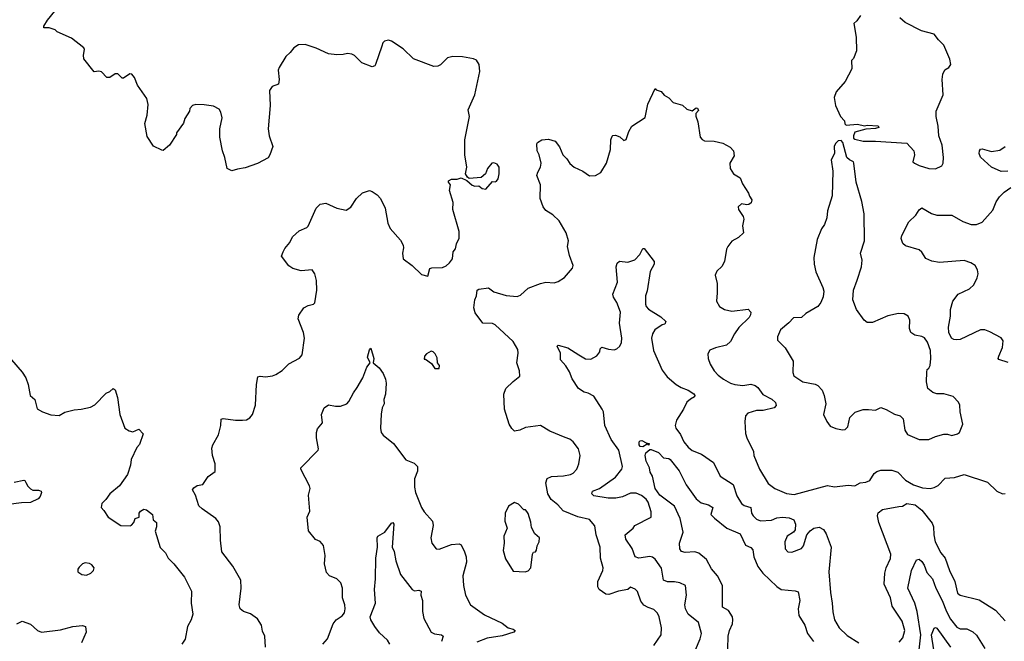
# Model space of a CAD drawing. Extents: x 2133461 to 2293071, y 753526 to 916327.
# Tile 430 of 459: x 2259296 to 2266498, y 864837 to 869384. Entities that reach past the tile are written whole.
import ezdxf

# ---------------------------------------------------------------- set-up
doc = ezdxf.new("R2010")
doc.units = 0

msp = doc.modelspace()

# ---------------------------------------------------------------- linework, layer by layer
at = {"layer": '0CON10XD'}
for points in [[(2261911.7, 868101.7), (2261935.5, 868075.5), (2261969.2, 868005), (2261989.2, 867895), (2262005.8, 867855.8), (2262081.3, 867771.3), (2262102, 867735), (2262104.2, 867715), (2262096, 867675), (2262101.2, 867635), (2262167.5, 867585), (2262235, 867520), (2262281.7, 867508.3), (2262296.7, 867563.3), (2262311.2, 867568.8), (2262389.3, 867570.7), (2262415, 867582.5), (2262441.2, 867605), (2262461.2, 867635), (2262466.7, 867685), (2262483.6, 867706.4), (2262491.2, 867745), (2262511.2, 867785), (2262510.8, 867835), (2262464.5, 867994.5), (2262466.9, 868046.9), (2262441.2, 868135), (2262447.5, 868175), (2262433.3, 868195), (2262433.9, 868206.1), (2262455, 868216.7), (2262495, 868217.5), (2262525, 868227.5), (2262566.7, 868206.7), (2262605, 868173.3), (2262625, 868166.7), (2262655, 868167.5), (2262679.3, 868149.3), (2262705, 868143.3), (2262755, 868200), (2262775, 868197.5), (2262785, 868202.5), (2262795, 868220), (2262802.5, 868255), (2262802.5, 868305), (2262788, 868328), (2262765, 868336.7), (2262750, 868335), (2262717.5, 868295), (2262703.6, 868256.4), (2262671.7, 868228.3), (2262585, 868222.5), (2262570.7, 868230.7), (2262557.5, 868255), (2262566.1, 868303.9), (2262552.5, 868395), (2262552.5, 868505), (2262587.1, 868675), (2262577.5, 868725), (2262625.8, 868835), (2262661.2, 869005), (2262656, 869056), (2262636.4, 869086.4), (2262615, 869096.7), (2262535, 869112.5), (2262465, 869113.8), (2262426.4, 869103.6), (2262375, 869053.8), (2262355, 869044), (2262325, 869042), (2262177.3, 869097.3), (2262100.3, 869170.3), (2262015, 869227.5), (2261995, 869233.8), (2261965, 869226.7), (2261953.3, 869215), (2261945, 869190), (2261899.4, 869055), (2261893.8, 869045), (2261875, 869038.6), (2261798.8, 869068.8), (2261745, 869121.2), (2261725, 869132), (2261695, 869136.2), (2261661.7, 869128.3), (2261615, 869127.5), (2261555, 869133.1), (2261463.8, 869175), (2261385, 869201.4), (2261335, 869200), (2261301.2, 869178.8), (2261275, 869142.5), (2261243.3, 869115), (2261193.8, 869035), (2261188, 869015), (2261193.8, 868945), (2261188.3, 868911.7), (2261143.9, 868896.1), (2261123.3, 868865), (2261127.5, 868755), (2261113.3, 868585), (2261120, 868535), (2261147.5, 868455), (2261126.7, 868395), (2261115, 868373.3), (2261035, 868332.5), (2260945, 868299.2), (2260889.7, 868290.3), (2260847.7, 868277.7), (2260814, 868295), (2260798, 868375), (2260779.2, 868425), (2260760.8, 868525), (2260760.8, 868585), (2260778, 868665), (2260767.3, 868707.3), (2260755, 868730), (2260715, 868750), (2260645, 868760), (2260585, 868762.5), (2260560, 868755), (2260540, 868735), (2260537.5, 868715), (2260505, 868660), (2260493.6, 868626.4), (2260443.9, 868556.1), (2260442.5, 868545), (2260391.2, 868465), (2260345, 868426.7), (2260335, 868430), (2260275, 868457.5), (2260228.8, 868528.8), (2260212.9, 868625), (2260228, 868685), (2260235.7, 868764.3), (2260226.2, 868806.2), (2260158, 868905), (2260135, 868960), (2260116.7, 868985), (2260102.3, 868987.7), (2260055, 868956.7), (2260045, 868956.7), (2260015, 868987.5), (2259995, 868987.5), (2259955, 868960), (2259935, 868960), (2259895, 869002.5), (2259875, 869006.7), (2259841.7, 869001.7), (2259766.1, 869096.1), (2259762, 869125), (2259770, 869165), (2259765, 869177.5), (2259675, 869247.5), (2259570, 869295), (2259555, 869310), (2259513, 869323), (2259472.5, 869325), (2259472.5, 869335), (2259499.3, 869380.7), (2259553.3, 869445)], [(2265446.2, 869415), (2265420, 869375), (2265397.5, 869355), (2265413.8, 869255), (2265416.7, 869155), (2265395, 869100), (2265380, 869085), (2265382.5, 869025), (2265335, 868932.5), (2265267.5, 868855), (2265253.3, 868815), (2265262.5, 868755), (2265300, 868675), (2265330, 868645), (2265331.7, 868621.7), (2265342.5, 868612.5), (2265425, 868620), (2265475, 868607.5), (2265495, 868612.5), (2265575, 868607.5), (2265580, 868595), (2265555, 868587.5), (2265485, 868583.3), (2265405, 868561.2), (2265393.8, 868535), (2265396.1, 868516.1), (2265405, 868508.8), (2265465.8, 868495.8), (2265555, 868495.6), (2265785, 868480), (2265836.2, 868425), (2265840, 868395), (2265830, 868345), (2265840, 868335), (2265875, 868316.2), (2265945, 868294), (2265995, 868293.8)], [(2265995, 868293.8), (2266040, 868315), (2266051.2, 868335), (2266053.1, 868375), (2266042.7, 868465), (2266018.2, 868535), (2266013.8, 868605), (2265999.2, 868675), (2266000, 868715), (2266051.9, 868835), (2266044.3, 868945), (2266047.5, 868985), (2266064.1, 869015.9), (2266092.5, 869035), (2266106.2, 869055), (2266100, 869095), (2266055, 869197.5), (2266016.1, 869236.1), (2265985, 869278.8), (2265891.3, 869301.3), (2265772.4, 869362.4), (2265735, 869398)], [(2262855.5, 867365.5), (2262935, 867358), (2262960.5, 867369.5), (2263015, 867418.8), (2263105, 867453.3), (2263145, 867463.8), (2263205, 867458.8), (2263235, 867468), (2263280.9, 867499.1), (2263340, 867565), (2263343.8, 867585), (2263317.7, 867657.7), (2263304.2, 867724.2), (2263310, 867765), (2263294.2, 867825), (2263242.4, 867912.4), (2263196, 867956), (2263145, 867988.6), (2263125, 868014.2), (2263103.9, 868076.1), (2263105.8, 868175), (2263080, 868245), (2263085, 868267.5), (2263106.2, 868305), (2263110, 868335), (2263096.2, 868395), (2263081.2, 868425), (2263078.8, 868475), (2263083.9, 868486.1), (2263115, 868504), (2263165, 868510), (2263212.5, 868495), (2263245, 868452.5), (2263268.8, 868395), (2263298.8, 868365), (2263321.2, 868331.2), (2263352.5, 868305), (2263415, 868275.8), (2263465, 868240.8), (2263507.5, 868245), (2263546, 868265), (2263589.2, 868335), (2263618.6, 868435), (2263620, 868505), (2263629.5, 868530.5), (2263635, 868536.7), (2263655, 868538.8), (2263685, 868526.2), (2263715, 868500), (2263732.5, 868507.5), (2263750.6, 868565), (2263774.4, 868605.6), (2263870.7, 868669.3), (2263890, 868765), (2263945, 868880), (2263951.7, 868871.7), (2263988.3, 868858.3), (2264010.7, 868830.7), (2264045, 868811.2), (2264075, 868778.1), (2264145, 868758), (2264175, 868728), (2264215, 868717.5), (2264245, 868740), (2264255, 868737.5), (2264261.7, 868718.3), (2264243, 868697), (2264243, 868677), (2264255.9, 868635.9), (2264273.9, 868523.9), (2264287, 868507), (2264305, 868497.5), (2264376.1, 868496.1), (2264439.5, 868479.5), (2264492.3, 868452.3), (2264516.7, 868425), (2264523, 868387), (2264490, 868335), (2264492.5, 868295), (2264517.5, 868255), (2264565, 868227.5), (2264582.3, 868182.3), (2264627.5, 868115), (2264633.3, 868093.3), (2264652.5, 868065), (2264647.5, 868045), (2264628.3, 868031.7), (2264615, 868028.8), (2264575, 868036.7), (2264552.5, 868015), (2264553.3, 867995), (2264587.5, 867945), (2264592.5, 867925), (2264583.8, 867875), (2264590, 867825), (2264555, 867790.8), (2264505, 867763.8), (2264476, 867725), (2264466, 867705), (2264452, 867615), (2264431.3, 867578.7), (2264394.2, 867545), (2264382.5, 867515), (2264397, 867453), (2264398.8, 867385), (2264392, 867325), (2264413.8, 867285), (2264452.5, 867265), (2264505, 867250.5), (2264625, 867267.1), (2264644, 867245), (2264642, 867225), (2264630.8, 867205), (2264556.6, 867133.4), (2264523.4, 867086.6), (2264495, 867028.8), (2264466.7, 867003.3), (2264385, 866982.9), (2264345, 866966), (2264330.6, 866939.4), (2264332.9, 866905), (2264345.6, 866865), (2264375.5, 866815), (2264404.1, 866784.1), (2264444.1, 866754.1), (2264496, 866725), (2264527.5, 866715), (2264585, 866708.9), (2264645, 866717.5), (2264675, 866708.8), (2264695, 866693.3), (2264732.1, 866642.1), (2264797.6, 866607.6), (2264825, 866582.5), (2264829.3, 866560.7), (2264815.8, 866544.2), (2264735, 866525.6), (2264684.5, 866525.5), (2264623.3, 866505), (2264606.2, 866485), (2264600, 866445), (2264606.1, 866356.1), (2264613.8, 866325), (2264664.2, 866225), (2264667.1, 866195), (2264706.9, 866095), (2264771.8, 865991.8), (2264819.2, 865955), (2264905, 865918.5), (2264961.3, 865911.3), (2265205, 865975.6), (2265255, 865966.7), (2265355, 865980), (2265405, 865973.8), (2265444.2, 865995.8), (2265485, 866001.2), (2265515, 866014), (2265545.5, 866064.5), (2265565, 866080), (2265595, 866088), (2265675, 866088.1), (2265720, 866075), (2265775, 866016.5), (2265835, 865982.7), (2265900.2, 865960.2), (2265955, 865953.6), (2265985, 865961.1), (2266013.1, 865976.9), (2266065, 866030), (2266133.8, 866036.2), (2266205, 866058.1), (2266375, 866000.8), (2266442.5, 865935), (2266485, 865916.7), (2266505, 865918.8)], [(2265945, 866312.5), (2265995, 866336.2), (2266055, 866353.3), (2266083, 866353), (2266115, 866342.5), (2266155.9, 866354.1), (2266170, 866365), (2266193.8, 866425), (2266176, 866515), (2266173.3, 866565), (2266163.3, 866585), (2266125, 866626.7), (2266055, 866646.2), (2266005, 866646.7), (2265975, 866657.5), (2265937.5, 866685), (2265930, 866735), (2265930.8, 866805), (2265934.2, 866825.8), (2265946.7, 866835), (2265955.9, 866854.1), (2265960.8, 866905), (2265957.1, 866965), (2265935.5, 867025.5), (2265915, 867056.2), (2265895, 867067.5), (2265842.5, 867075), (2265814.5, 867094.5), (2265805.7, 867125), (2265806.7, 867186.7), (2265794.4, 867214.4), (2265765, 867232.9), (2265725, 867235.7), (2265645, 867218.1), (2265535, 867170), (2265495, 867169.2), (2265472, 867185), (2265417.1, 867265), (2265390, 867335), (2265394.2, 867405), (2265421.3, 867478.7), (2265453, 867577), (2265458.6, 867625), (2265446, 867675), (2265475.8, 867765), (2265473.6, 867963.6), (2265455.8, 868055), (2265414.1, 868194.1), (2265398, 868335), (2265393.8, 868345), (2265365, 868357.8), (2265346.9, 868375), (2265316.7, 868485), (2265305, 868500), (2265281.7, 868498.3), (2265263, 868477), (2265252.5, 868455), (2265256.7, 868405), (2265230.7, 868359.3), (2265243.8, 868275), (2265240, 868095), (2265203.8, 867985), (2265200, 867935), (2265183.9, 867886.1), (2265161.2, 867855), (2265130, 867775), (2265103.8, 867645), (2265106.2, 867595), (2265118.3, 867538.3), (2265171.2, 867425), (2265177.7, 867397.7), (2265172.3, 867357.7), (2265156.7, 867315), (2265135, 867286.7), (2265046.7, 867235), (2265015, 867206.2), (2264955, 867203.8), (2264923.2, 867166.8), (2264862, 867115), (2264838.8, 867065), (2264839.5, 867039.5), (2264894.5, 866984.5), (2264952.9, 866885), (2264952.1, 866802.1), (2264959.7, 866779.7), (2265025, 866734.3), (2265115, 866717.5), (2265135, 866708.8), (2265165, 866673.3), (2265181.2, 866635), (2265192.5, 866575), (2265176.7, 866495), (2265200, 866445), (2265225, 866410), (2265265, 866393.3), (2265315, 866383.8), (2265335, 866386.7), (2265353.3, 866405), (2265367.5, 866475), (2265407, 866513), (2265465, 866533.3), (2265503.6, 866533.6), (2265555, 866527.5), (2265595, 866546.2), (2265635, 866532), (2265695, 866498), (2265736.1, 866486.1), (2265757.5, 866465), (2265770.7, 866380.7), (2265790.7, 866350.7), (2265875, 866313.8), (2265945, 866312.5)], [(2266525, 868275.7), (2266475, 868274), (2266405, 868303.8), (2266325, 868377.5), (2266314, 868405), (2266316.2, 868425), (2266324.2, 868435.8), (2266335, 868438), (2266405, 868420), (2266465, 868428.8), (2266505, 868456.2)], [(2266527, 866877), (2266458.6, 866898.6), (2266454.3, 866905), (2266457.8, 866922.2), (2266486, 866985), (2266490, 867035), (2266475.8, 867055.8), (2266391.3, 867101.3), (2266355, 867115.7), (2266325, 867115.6), (2266175, 867045.5), (2266152, 867042), (2266130, 867045), (2266112.5, 867055), (2266092.5, 867095), (2266089.6, 867135), (2266103.5, 867215), (2266105.6, 867265), (2266122.7, 867325), (2266159.4, 867375), (2266244, 867415), (2266276, 867445), (2266300, 867495), (2266305.8, 867525), (2266302, 867555), (2266286, 867585), (2266253.8, 867605), (2266205, 867622.2), (2266025, 867608.5), (2265967.4, 867617.4), (2265925, 867636.2), (2265895, 867683.3), (2265875, 867701.2), (2265775, 867728.8), (2265755, 867747.5), (2265744.4, 867784.4), (2265747.5, 867805), (2265798.6, 867905), (2265852, 867955), (2265875, 867992.5), (2265895, 868006.7), (2265965, 867967.1), (2266004.5, 867954.5), (2266115, 867954.4), (2266195, 867907.1), (2266254.4, 867884.4), (2266295.5, 867884.5), (2266335, 867902.5), (2266415, 867990), (2266438.3, 868051.7), (2266462.1, 868087.9), (2266497, 868123), (2266546, 868155)], [(2261094.3, 864795), (2261089.2, 864875), (2261071.7, 864911.7), (2261065.8, 864955.8), (2261035, 865002.5), (2260985, 865037.5), (2260932.5, 865055), (2260910, 865075), (2260902.5, 865105), (2260916.2, 865225), (2260913.8, 865285), (2260855.8, 865385.8), (2260775, 865492.5), (2260764.1, 865575.9), (2260762, 865675), (2260749.7, 865709.7), (2260730, 865735), (2260630, 865805), (2260607.7, 865827.7), (2260581.4, 865905), (2260561.2, 865945), (2260570.3, 865959.7), (2260594.4, 865975.6), (2260635.6, 865984.4), (2260675, 866043.3), (2260725, 866080), (2260725.9, 866135.9), (2260706, 866195), (2260701.2, 866248.8), (2260708.8, 866275), (2260751.7, 866348.3), (2260767.5, 866415), (2260769.3, 866460.7), (2260783.6, 866466.4), (2260875, 866453.5), (2260926.3, 866453.7), (2260955, 866458.1), (2260979.3, 866470.7), (2261000, 866495), (2261020.6, 866565), (2261027.5, 866715), (2261038.6, 866771.4), (2261054.2, 866775.8), (2261095, 866770.8), (2261145, 866779.2), (2261170.3, 866789.7), (2261215, 866818), (2261265, 866866), (2261342.3, 866907.7), (2261362.5, 866932.5), (2261378.8, 867055), (2261371.2, 867095), (2261333.8, 867195), (2261337, 867223), (2261374.2, 867275.8), (2261406.1, 867293.9), (2261445, 867304), (2261455, 867313.8), (2261470, 867405), (2261468.5, 867475), (2261455.4, 867525.4), (2261435, 867553.8), (2261355, 867547.5), (2261295, 867563.3), (2261265, 867582.5), (2261212.5, 867655), (2261222.5, 867685), (2261235, 867710), (2261272.5, 867755), (2261292.5, 867795), (2261341.7, 867838.3), (2261396.2, 867863.8), (2261406.1, 867873.9), (2261464, 868005), (2261493.3, 868035), (2261535, 868040.8), (2261615, 868006), (2261685, 867990.8), (2261717.6, 868012.4), (2261760, 868075), (2261805, 868118), (2261855, 868133.8), (2261875, 868127.5), (2261911.7, 868101.7)], [(2264238.8, 864775), (2264272.5, 864855), (2264284, 864895), (2264260.6, 864975), (2264186.9, 865035), (2264165.6, 865075), (2264161.1, 865105), (2264174.2, 865175), (2264166.7, 865245), (2264125, 865265.6), (2264085, 865272.5), (2264035, 865271.8), (2264005, 865284.3), (2263991.2, 865371.2), (2263945, 865436.9), (2263925, 865451.8), (2263905, 865457.7), (2263825, 865446.2), (2263798, 865455), (2263775.4, 865515.4), (2263730, 865585), (2263726, 865615), (2263784.2, 865665), (2263796.2, 865685), (2263914.2, 865745.8), (2263915.8, 865784.2), (2263893.8, 865855), (2263877.6, 865877.6), (2263845, 865904.6), (2263805, 865920.4), (2263765, 865920.4), (2263704.3, 865894.3), (2263656.2, 865883.8), (2263600, 865885), (2263495, 865901.9), (2263481.4, 865915), (2263487.1, 865935), (2263536.2, 865955), (2263653.1, 866036.9), (2263700, 866095), (2263704.3, 866115), (2263677.5, 866235), (2263622.4, 866312.4), (2263576.2, 866415), (2263565.6, 866515), (2263557.1, 866535), (2263495, 866630), (2263455, 866651.4), (2263425, 866659.2), (2263383.3, 866685), (2263336.3, 866756.3), (2263317, 866807), (2263291.7, 866851.7), (2263251.2, 866895), (2263250.8, 866945), (2263228.8, 866995), (2263235, 867003.3), (2263305, 866984.2), (2263385, 866932), (2263435, 866903.8), (2263475, 866901.2), (2263516.7, 866925), (2263540, 866955), (2263543, 866977), (2263555, 866987.5), (2263603.9, 866973.9), (2263645, 866970), (2263665, 866976), (2263685.7, 866995), (2263697.8, 867022.2), (2263701.5, 867055), (2263682.5, 867165), (2263691.8, 867245), (2263663.3, 867315), (2263640, 867355), (2263635.8, 867375), (2263670, 867465), (2263658, 867575), (2263666.4, 867603.6), (2263683.6, 867616.4), (2263745, 867611.2), (2263795, 867626.2), (2263831.2, 867665), (2263855, 867710), (2263865, 867710), (2263936.2, 867615), (2263936.2, 867595), (2263907.3, 867542.7), (2263885, 867400), (2263872.5, 867365), (2263873.2, 867303.2), (2263878.8, 867285), (2263895, 867266.2), (2263985, 867210), (2264022.5, 867175), (2264015, 867157.5), (2263995, 867152.5), (2263940.8, 867115), (2263924.3, 867085), (2263918.6, 867055), (2263933.3, 866965), (2263995, 866820), (2264031.1, 866771.1), (2264098, 866715), (2264135, 866693.1), (2264185, 866674.2), (2264226.4, 866646.4), (2264234, 866635), (2264231.2, 866625), (2264201.7, 866608.3), (2264176.9, 866585), (2264152.2, 866535), (2264099.4, 866455), (2264090.6, 866415), (2264095.7, 866395), (2264130.3, 866350.3), (2264152.9, 866295), (2264185, 866256.9), (2264215, 866232.5), (2264284.2, 866205), (2264372, 866145), (2264420, 866045), (2264514.5, 865985), (2264541.5, 865901.5), (2264575, 865845.7), (2264595, 865831.5), (2264643.8, 865815), (2264648.9, 865775), (2264660, 865755), (2264685, 865731.1), (2264715, 865717.8), (2264795, 865723.8), (2264835, 865739.4), (2264875, 865745.6), (2264925, 865740.6), (2264958, 865725), (2264970.6, 865695), (2264967.6, 865652.4), (2264955.5, 865634.5), (2264910.8, 865605), (2264891.9, 865565), (2264894.3, 865514.3), (2264915, 865491.2), (2264945, 865490), (2265015, 865516), (2265029.4, 865535), (2265053.1, 865615), (2265078.1, 865645), (2265104.7, 865665.3), (2265143.1, 865673.1), (2265175, 865655.8), (2265195, 865624), (2265231.5, 865525), (2265214.6, 865345), (2265225.6, 865195), (2265239.4, 865115), (2265242.7, 865052.7), (2265256.4, 864993.6), (2265289.2, 864935), (2265348.7, 864878.7), (2265435, 864825.8)], [(2263934.1, 864805.9), (2263988, 864885), (2263990.6, 864935), (2263974.2, 865015), (2263961.7, 865041.7), (2263935, 865070), (2263893.2, 865083.2), (2263862.4, 865102.4), (2263840, 865130), (2263815, 865202.5), (2263798.8, 865218.8), (2263765, 865233.3), (2263745, 865216.7), (2263675, 865204.2), (2263605, 865178.8), (2263583, 865183), (2263535, 865216.7), (2263525.8, 865235), (2263524.2, 865275), (2263561.2, 865355), (2263563.8, 865375), (2263545.6, 865445.6), (2263540.9, 865525), (2263512.5, 865615), (2263502.4, 865682.4), (2263465, 865727.5), (2263378.3, 865748.3), (2263271.2, 865791.2), (2263231.8, 865835), (2263184.5, 865875), (2263158.9, 865915), (2263144.6, 865995.4), (2263155, 866028), (2263186.6, 866043.4), (2263275, 866047.8), (2263325, 866057.1), (2263343.4, 866066.6), (2263372, 866095), (2263385.6, 866134.4), (2263396.9, 866195), (2263384, 866245), (2263345, 866296), (2263320, 866315), (2263285, 866327.5), (2263175, 866374.4), (2263105, 866414.3), (2262995, 866401.9), (2262955, 866382.5), (2262915, 866373.8), (2262895, 866392.5), (2262876, 866425), (2262843.3, 866535), (2262837.8, 866645), (2262852.5, 866685), (2262905, 866737.5), (2262954.1, 866775.9), (2262952.5, 866815), (2262933.6, 866875), (2262943.3, 866945), (2262940.7, 866970.7), (2262905, 867030.8), (2262775, 867151.2), (2262755, 867161.2), (2262683.3, 867165), (2262628.8, 867238.8), (2262618.6, 867275), (2262624.3, 867335), (2262637.5, 867365), (2262643.3, 867405), (2262655, 867413.3), (2262725, 867421.2), (2262765, 867394), (2262855.5, 867365.5)], [(2261514.6, 864815.4), (2261547.8, 864855), (2261590, 864965), (2261612, 864995), (2261655.5, 865024.5), (2261671.4, 865045), (2261676.7, 865075), (2261673.4, 865103.4), (2261657.8, 865155), (2261657.1, 865225), (2261646, 865265), (2261615, 865292.9), (2261563.3, 865315), (2261541.2, 865341.2), (2261526.1, 865403.9), (2261530, 865465), (2261518.3, 865538.3), (2261495, 865567.5), (2261460.7, 865580.7), (2261410, 865645), (2261400, 865745), (2261418.3, 865788.3), (2261408.8, 865905), (2261420, 865955), (2261416.2, 865975), (2261353.3, 866095), (2261353.3, 866105), (2261478.8, 866235), (2261482, 866245), (2261466.4, 866325), (2261467.9, 866365), (2261475, 866392), (2261510, 866435), (2261504.2, 866495.8), (2261524, 866545), (2261555, 866566), (2261606.1, 866556.1), (2261643.6, 866556.4), (2261690, 866575), (2261705, 866591.2), (2261737.1, 866655), (2261765, 866693.8), (2261805.8, 866765), (2261835, 866842.5), (2261860, 866875), (2261841.4, 866915), (2261855, 866970), (2261865, 866980), (2261887.5, 866905), (2261882.5, 866875), (2261926.4, 866836.4), (2261953.8, 866795), (2261970.8, 866755), (2261975.7, 866725), (2261970.8, 866645), (2261958.8, 866605), (2261961.2, 866575), (2261948.8, 866545), (2261941.2, 866498.8), (2261935.8, 866395), (2261940, 866365), (2261953.8, 866345), (2262030, 866285), (2262121.2, 866165), (2262180.6, 866140.6), (2262205, 866116.7), (2262205, 866082.5), (2262184.4, 866025), (2262183.1, 865965), (2262191.9, 865925), (2262234.2, 865815), (2262253.6, 865783.6), (2262316, 865715), (2262320, 865685), (2262302.7, 865592.7), (2262312, 865555), (2262342.5, 865512.5), (2262365, 865511.4), (2262455, 865545.6), (2262510.7, 865550.7), (2262525, 865542.5), (2262550.4, 865490.4), (2262560.9, 865455), (2262563.6, 865415), (2262538.6, 865315), (2262541.4, 865245), (2262558, 865175), (2262593.8, 865105), (2262695, 865030), (2262825, 864970), (2262870, 864935), (2262905, 864926.7), (2262920, 864915), (2262910, 864905), (2262825, 864876.2), (2262715, 864860.6), (2262640.3, 864829.7)], [(2262365, 866832.5), (2262367.5, 866855), (2262352.5, 866875), (2262349.3, 866909.3), (2262335, 866940), (2262320, 866955), (2262305, 866960), (2262270.7, 866939.3), (2262258.3, 866921.7), (2262255, 866900), (2262265, 866900), (2262309.3, 866869.3), (2262332.5, 866832.5), (2262365, 866832.5)], [(2259237.5, 866895), (2259315.5, 866805.5), (2259340.8, 866765), (2259359.2, 866715), (2259374.2, 866634.2), (2259406.1, 866606.1), (2259425, 866537.5), (2259462.5, 866515), (2259525, 866492.5), (2259585, 866487.5), (2259627.7, 866512.3), (2259695, 866530), (2259745.9, 866534.1), (2259815, 866550), (2259845, 866566), (2259928.3, 866651.7), (2259956.7, 866665), (2259980, 866685), (2259995, 866677.5), (2260010.9, 866620.9), (2260030, 866495), (2260065.9, 866395.9), (2260096.1, 866376.1), (2260125, 866370), (2260167.5, 866387.5), (2260200, 866355), (2260173.6, 866276.4), (2260152.5, 866255), (2260112.3, 866167.7), (2260106.2, 866125), (2260085, 866057.5), (2260026.8, 865973.2), (2259955, 865916.2), (2259926.7, 865875), (2259896.7, 865845), (2259892.5, 865815), (2259912.5, 865795), (2259944.1, 865744.1), (2260037, 865683), (2260105, 865682.5), (2260115, 865687.5), (2260132.5, 865705), (2260140, 865735), (2260170, 865745), (2260170, 865775), (2260180.7, 865789.3), (2260205, 865802.5), (2260225, 865797.5), (2260267.5, 865765), (2260273.3, 865725), (2260297.5, 865705), (2260296.7, 865675), (2260286.4, 865643.6), (2260325, 865523.3), (2260363.3, 865485), (2260383.3, 865445), (2260425, 865403.3), (2260501.2, 865305), (2260552, 865205), (2260551.2, 865115), (2260563.8, 865035), (2260550, 864995), (2260523.6, 864946.4), (2260507, 864853), (2260482.5, 864815)], [(2263855, 866260), (2263835, 866262.5), (2263826.7, 866275), (2263827.5, 866295), (2263835, 866302.5), (2263846.4, 866306.4), (2263878.3, 866288.3), (2263900, 866285), (2263898.3, 866271.7), (2263885, 866280), (2263855, 866260)], [(2264475, 864782.5), (2264479.1, 864875), (2264487.3, 864915), (2264510, 864965), (2264513.1, 864995), (2264509.2, 865015), (2264481.7, 865061.7), (2264438, 865088), (2264436.5, 865245), (2264400, 865315), (2264357.3, 865367.3), (2264319.2, 865435), (2264262.7, 865482.7), (2264235, 865492), (2264165, 865486), (2264137.5, 865495), (2264124.1, 865514.1), (2264122.9, 865555), (2264148.6, 865635), (2264126.9, 865735), (2264085, 865825.6), (2263979.5, 865905), (2263944.6, 865955), (2263925.8, 866045.8), (2263908.8, 866075), (2263903.8, 866105), (2263878.6, 866155), (2263871.2, 866195), (2263876.7, 866215), (2263905, 866240), (2263915, 866240), (2263968.9, 866218.9), (2264005, 866178), (2264045, 866174.2), (2264055, 866168), (2264120.6, 866085), (2264170.8, 865980.8), (2264245, 865879.4), (2264280.5, 865850.5), (2264335, 865834.4), (2264365.6, 865815.6), (2264350.8, 865765), (2264377.7, 865737.7), (2264468, 865665), (2264565, 865622.9), (2264605, 865541.2), (2264645, 865522.9), (2264659.4, 865505), (2264666.7, 865455), (2264694.4, 865384.4), (2264731.5, 865335), (2264835, 865236.9), (2264867.1, 865217.1), (2264967.4, 865207.4), (2264990, 865200), (2265002.9, 865135), (2264990.6, 865075), (2264994.3, 865025), (2265040, 864955), (2265058.5, 864895), (2265103.5, 864835)], [(2259255, 866000), (2259326.1, 866016.1), (2259335, 866012.5), (2259342.5, 865997.5), (2259355, 865972.5), (2259375, 865952.5), (2259393.6, 865943.6), (2259435, 865943.3), (2259452.5, 865935), (2259456.7, 865925), (2259446.7, 865895), (2259430.5, 865879.5), (2259375, 865851.2), (2259309.3, 865850.7), (2259215, 865837.5)], [(2262993.6, 865346.4), (2263015, 865352.5), (2263036.2, 865375), (2263047.5, 865475), (2263055, 865490), (2263068.3, 865491.7), (2263077, 865503), (2263082.5, 865535), (2263096.4, 865563.6), (2263097.5, 865595), (2263064.2, 865624.2), (2263040, 865670), (2263035, 865707.5), (2263015, 865772.5), (2263005, 865787.5), (2262995, 865797.5), (2262985, 865797.5), (2262945, 865841.2), (2262915, 865853.3), (2262871.2, 865825), (2262848, 865775), (2262843.8, 865715), (2262862.5, 865665), (2262838.6, 865605), (2262840, 865555), (2262832.3, 865502.3), (2262850.5, 865440.5), (2262905, 865350), (2262993.6, 865346.4)], [(2265728.1, 864831.9), (2265756.5, 864863.5), (2265771.5, 864915), (2265751.1, 864985), (2265677.5, 865095), (2265664.6, 865154.6), (2265618.9, 865255), (2265623.5, 865335), (2265634.6, 865375.4), (2265666.1, 865443.9), (2265668.8, 865475), (2265580, 865705), (2265571.1, 865755), (2265575, 865776.2), (2265608.3, 865801.7), (2265727.7, 865822.3), (2265754.3, 865825.7), (2265785, 865844.2), (2265845, 865834.5), (2265895.7, 865795.7), (2265971.5, 865701.5), (2265981.2, 865675), (2265982.3, 865615), (2265991.5, 865565), (2266034.4, 865485), (2266065.6, 865445), (2266096.7, 865355), (2266135.5, 865275.5), (2266155, 865188), (2266175.5, 865175.5), (2266315, 865140.5), (2266433.8, 865065), (2266505, 864987.5)], [(2262004.2, 864815), (2261985.6, 864845), (2261929.1, 864899.1), (2261893.5, 864945), (2261864.4, 864995), (2261859.4, 865015), (2261898.2, 865115), (2261890.4, 865215), (2261899.6, 865295), (2261900.5, 865445), (2261914.4, 865525), (2261912, 865595), (2261916.7, 865605), (2261968, 865635), (2262015, 865701.2), (2262025, 865706), (2262034, 865695), (2262021.9, 865525), (2262034.2, 865494.2), (2262048, 865425), (2262082.9, 865325), (2262166.6, 865216.6), (2262185, 865207.1), (2262215, 865210), (2262232.5, 865205), (2262230.8, 865175), (2262242, 865135), (2262243.3, 865055), (2262253.3, 865005), (2262306.2, 864905), (2262331.5, 864891.5), (2262382.5, 864885), (2262394, 864875), (2262381.5, 864835)], [(2265875.2, 864774.8), (2265886.5, 864885), (2265860.7, 865055), (2265843.2, 865115), (2265792.3, 865225), (2265820.4, 865355), (2265855.9, 865434.1), (2265875, 865438), (2265895, 865422), (2265911.9, 865395), (2265930.5, 865340.5), (2265971.8, 865295), (2265996.9, 865225), (2266044.7, 865135), (2266075.6, 865054.4), (2266105, 864998.1), (2266149.7, 864939.7), (2266175, 864927.1), (2266225, 864927.5), (2266267.2, 864907.2), (2266295, 864880.8), (2266355.7, 864785)], [(2259785, 865320), (2259817.5, 865335), (2259836.7, 865355), (2259840, 865375), (2259825, 865397.5), (2259806.4, 865406.4), (2259775, 865410), (2259757, 865403), (2259730.7, 865379.3), (2259722.5, 865365), (2259722.5, 865345), (2259750, 865325), (2259785, 865320)], [(2259275, 864965.8), (2259315, 864984), (2259375, 864963.3), (2259425.7, 864915.7), (2259455, 864904.2), (2259595, 864921.4), (2259685, 864945.6), (2259755, 864953.1), (2259777.5, 864945), (2259781.5, 864905), (2259749.5, 864825)], [(2265981.6, 864775), (2265966.6, 864885), (2265985, 864934), (2265995, 864937.5), (2266005, 864932), (2266105, 864793.3)]]:
    msp.add_lwpolyline(points, dxfattribs=at)

doc.saveas('drawing.dxf')
